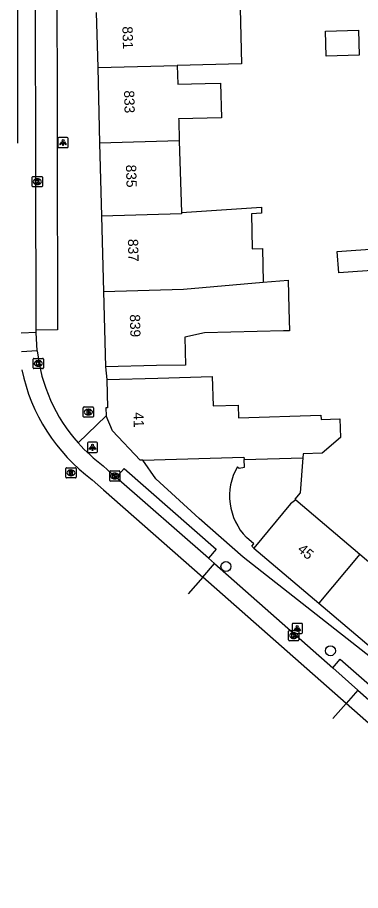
# Model space of a CAD drawing. Extents: x 162074 to 163034, y 381824 to 382557.
# Drawn here: x 162093.2 to 162126.8, y 382154 to 382239.5 of the extents above; entities that cross this region are included whole.
import ezdxf

# ---------------------------------------------------------------- set-up
doc = ezdxf.new("R2010")
doc.units = 0
for name, color, linetype in [('IMGEO_Boom', 7, 'Continuous'), ('IMGEO_Brandkraan', 7, 'Continuous'), ('IMGEO_Kolk', 7, 'Continuous'), ('IMGEO_Lichtpunt', 7, 'Continuous'), ('IMGEO_Pand', 7, 'Continuous'), ('IMGEO_Pand_nummerreeks', 7, 'Continuous'), ('IMGEO_Rijbaan_lokaal_gesloten', 7, 'Continuous'), ('IMGEO_Rijbaan_lokaal_open', 7, 'Continuous'), ('IMGEO_Rioolput', 7, 'Continuous'), ('IMGEO_Voetpad_open', 7, 'Continuous')]:
    doc.layers.add(name, color=color, linetype=linetype)

msp = doc.modelspace()

# ---------------------------------------------------------------- linework, layer by layer
at = {"layer": 'IMGEO_Boom'}
for centre in [(162113.59, 382185.761), (162123.817, 382177.516)]:
    msp.add_circle(centre, 0.489, dxfattribs=at)
at = {"layer": 'IMGEO_Brandkraan'}
for p, q in [((162099.618, 382200.458), (162099.618, 382201.31)), ((162099.693, 382201.384), (162100.545, 382201.384)), ((162100.129, 382200.604), (162100.104, 382200.604)), ((162100.106, 382201.164), (162100.131, 382201.164)), ((162100.619, 382201.31), (162100.619, 382200.458)), ((162100.545, 382200.384), (162099.693, 382200.384))]:
    msp.add_line(p, q, dxfattribs=at)
for points in [[(162099.618, 382200.458), (162099.618, 382201.31)], [(162099.693, 382201.384), (162100.545, 382201.384)], [(162099.966, 382201.084), (162099.966, 382200.684), (162100.179, 382200.684)], [(162100.197, 382201.084), (162099.966, 382201.084)], [(162100.145, 382201.003), (162100.091, 382201.003), (162100.091, 382200.927)], [(162100.091, 382200.927), (162100.144, 382200.927)], [(162100.153, 382200.851), (162100.091, 382200.851), (162100.091, 382200.77)], [(162100.091, 382200.77), (162100.153, 382200.77)], [(162100.619, 382201.31), (162100.619, 382200.458)], [(162100.545, 382200.384), (162099.693, 382200.384)]]:
    msp.add_lwpolyline(points, dxfattribs=at)
for centre, radius, start, end in [((162099.695, 382201.308), 0.0765, 91.55205, 178.44795), ((162099.695, 382201.308), 0.0765, 91.55205, 178.44795), ((162100.146, 382200.965), 0.0379, 267.82845, 90.93552), ((162100.154, 382200.81), 0.0404, 269.87594, 90.50774), ((162100.185, 382200.935), 0.251, 268.66757, 293.53466), ((162100.201, 382200.939), 0.145, 59.4692, 91.53667), ((162100.226, 382200.986), 0.0922, 285.51372, 58.15012), ((162100.231, 382200.794), 0.105, 301.31148, 78.98903), ((162100.543, 382201.308), 0.0765, 1.55205, 88.44795), ((162100.543, 382201.308), 0.0765, 1.55205, 88.44795), ((162099.695, 382200.46), 0.0765, 181.55205, 268.44795), ((162099.695, 382200.46), 0.0765, 181.55205, 268.44795), ((162100.543, 382200.46), 0.0765, 271.55205, 358.44795), ((162100.543, 382200.46), 0.0765, 271.55205, 358.44795)]:
    msp.add_arc(centre, radius, start, end, dxfattribs=at)
for centre, major_axis, ratio, start_param, end_param in [((162100.105, 382200.884), (-0.387, 0.002), 0.722429, 4.712389, 7.853982), ((162100.13, 382200.884), (-0.39, 0.002), 0.717154, 1.570796, 4.712389)]:
    msp.add_ellipse(centre, major_axis=major_axis, ratio=ratio, start_param=start_param, end_param=end_param, dxfattribs=at)
at = {"layer": 'IMGEO_Kolk'}
for p, q in [((162094.622, 382223.019), (162094.622, 382223.871)), ((162094.697, 382223.945), (162095.549, 382223.945)), ((162095.11, 382223.725), (162095.135, 382223.725)), ((162095.623, 382223.871), (162095.623, 382223.019)), ((162095.549, 382222.945), (162094.697, 382222.945)), ((162095.133, 382223.165), (162095.108, 382223.165)), ((162094.716, 382205.22), (162094.716, 382206.072)), ((162094.791, 382206.146), (162095.643, 382206.146)), ((162095.204, 382205.926), (162095.229, 382205.926)), ((162095.717, 382206.072), (162095.717, 382205.22)), ((162095.643, 382205.146), (162094.791, 382205.146)), ((162095.227, 382205.366), (162095.202, 382205.366)), ((162102.206, 382194.195), (162102.206, 382195.047)), ((162102.281, 382195.121), (162103.133, 382195.121)), ((162102.694, 382194.901), (162102.719, 382194.901)), ((162103.207, 382195.047), (162103.207, 382194.195)), ((162103.133, 382194.121), (162102.281, 382194.121)), ((162102.717, 382194.341), (162102.692, 382194.341)), ((162119.719, 382178.578), (162119.719, 382179.43)), ((162119.794, 382179.504), (162120.646, 382179.504)), ((162120.207, 382179.284), (162120.232, 382179.284)), ((162120.72, 382179.43), (162120.72, 382178.578)), ((162120.646, 382178.504), (162119.794, 382178.504)), ((162120.23, 382178.724), (162120.205, 382178.724))]:
    msp.add_line(p, q, dxfattribs=at)
for points in [[(162094.622, 382223.019), (162094.622, 382223.871)], [(162094.697, 382223.945), (162095.549, 382223.945)], [(162094.943, 382223.645), (162095.066, 382223.645), (162095.066, 382223.494), (162095.196, 382223.645), (162095.36, 382223.645), (162095.214, 382223.494), (162095.367, 382223.245), (162095.215, 382223.245), (162095.13, 382223.409), (162095.066, 382223.342), (162095.066, 382223.245), (162094.943, 382223.245), (162094.943, 382223.645)], [(162095.623, 382223.871), (162095.623, 382223.019)], [(162095.549, 382222.945), (162094.697, 382222.945)], [(162094.716, 382205.22), (162094.716, 382206.072)], [(162094.791, 382206.146), (162095.643, 382206.146)], [(162095.037, 382205.846), (162095.16, 382205.846), (162095.16, 382205.695), (162095.29, 382205.846), (162095.454, 382205.846), (162095.308, 382205.695), (162095.461, 382205.446), (162095.309, 382205.446), (162095.224, 382205.61), (162095.16, 382205.543), (162095.16, 382205.446), (162095.037, 382205.446), (162095.037, 382205.846)], [(162095.717, 382206.072), (162095.717, 382205.22)], [(162095.643, 382205.146), (162094.791, 382205.146)], [(162102.206, 382194.195), (162102.206, 382195.047)], [(162102.281, 382195.121), (162103.133, 382195.121)], [(162102.527, 382194.821), (162102.65, 382194.821), (162102.65, 382194.67), (162102.78, 382194.821), (162102.944, 382194.821), (162102.798, 382194.67), (162102.951, 382194.421), (162102.799, 382194.421), (162102.714, 382194.585), (162102.65, 382194.518), (162102.65, 382194.421), (162102.527, 382194.421), (162102.527, 382194.821)], [(162103.207, 382195.047), (162103.207, 382194.195)], [(162103.133, 382194.121), (162102.281, 382194.121)], [(162119.719, 382178.578), (162119.719, 382179.43)], [(162119.794, 382179.504), (162120.646, 382179.504)], [(162120.04, 382179.204), (162120.163, 382179.204), (162120.163, 382179.053), (162120.293, 382179.204), (162120.457, 382179.204), (162120.311, 382179.053), (162120.464, 382178.804), (162120.312, 382178.804), (162120.227, 382178.968), (162120.163, 382178.901), (162120.163, 382178.804), (162120.04, 382178.804), (162120.04, 382179.204)], [(162120.72, 382179.43), (162120.72, 382178.578)], [(162120.646, 382178.504), (162119.794, 382178.504)]]:
    msp.add_lwpolyline(points, dxfattribs=at)
for centre, start, end in [((162094.699, 382223.869), 91.55205, 178.44795), ((162094.699, 382223.869), 91.55205, 178.44795), ((162095.547, 382223.869), 1.55205, 88.44795), ((162095.547, 382223.869), 1.55205, 88.44795), ((162094.699, 382223.021), 181.55205, 268.44795), ((162094.699, 382223.021), 181.55205, 268.44795), ((162095.547, 382223.021), 271.55205, 358.44795), ((162095.547, 382223.021), 271.55205, 358.44795), ((162094.793, 382206.07), 91.55205, 178.44795), ((162094.793, 382206.07), 91.55205, 178.44795), ((162095.641, 382206.07), 1.55205, 88.44795), ((162095.641, 382206.07), 1.55205, 88.44795), ((162094.793, 382205.222), 181.55205, 268.44795), ((162094.793, 382205.222), 181.55205, 268.44795), ((162095.641, 382205.222), 271.55205, 358.44795), ((162095.641, 382205.222), 271.55205, 358.44795), ((162102.283, 382195.045), 91.55205, 178.44795), ((162102.283, 382195.045), 91.55205, 178.44795), ((162103.131, 382195.045), 1.55205, 88.44795), ((162103.131, 382195.045), 1.55205, 88.44795), ((162102.283, 382194.197), 181.55205, 268.44795), ((162102.283, 382194.197), 181.55205, 268.44795), ((162103.131, 382194.197), 271.55205, 358.44795), ((162103.131, 382194.197), 271.55205, 358.44795), ((162119.796, 382179.428), 91.55205, 178.44795), ((162119.796, 382179.428), 91.55205, 178.44795), ((162120.644, 382179.428), 1.55205, 88.44795), ((162120.644, 382179.428), 1.55205, 88.44795), ((162119.796, 382178.58), 181.55205, 268.44795), ((162119.796, 382178.58), 181.55205, 268.44795), ((162120.644, 382178.58), 271.55205, 358.44795), ((162120.644, 382178.58), 271.55205, 358.44795)]:
    msp.add_arc(centre, 0.0765, start, end, dxfattribs=at)
for centre, major_axis, ratio, start_param, end_param in [((162095.109, 382223.445), (-0.387, 0.002), 0.722429, 4.712389, 7.853982), ((162095.134, 382223.445), (-0.39, 0.002), 0.717154, 1.570796, 4.712389), ((162095.203, 382205.646), (-0.387, 0.002), 0.722429, 4.712389, 7.853982), ((162095.228, 382205.646), (-0.39, 0.002), 0.717154, 1.570796, 4.712389), ((162102.693, 382194.621), (-0.387, 0.002), 0.722429, 4.712389, 7.853982), ((162102.718, 382194.621), (-0.39, 0.002), 0.717154, 1.570796, 4.712389), ((162120.206, 382179.004), (-0.387, 0.002), 0.722429, 4.712389, 7.853982), ((162120.231, 382179.004), (-0.39, 0.002), 0.717154, 1.570796, 4.712389)]:
    msp.add_ellipse(centre, major_axis=major_axis, ratio=ratio, start_param=start_param, end_param=end_param, dxfattribs=at)
at = {"layer": 'IMGEO_Lichtpunt'}
for p, q in [((162097.144, 382227.679), (162097.144, 382226.872)), ((162097.144, 382227.679), (162097.144, 382226.872)), ((162098.046, 382227.774), (162097.238, 382227.774)), ((162098.046, 382227.774), (162097.238, 382227.774)), ((162098.14, 382226.872), (162098.14, 382227.679)), ((162098.14, 382226.872), (162098.14, 382227.679)), ((162097.238, 382226.778), (162098.046, 382226.778)), ((162097.238, 382226.778), (162098.046, 382226.778)), ((162100.025, 382197.845), (162100.025, 382197.038)), ((162100.025, 382197.845), (162100.025, 382197.038)), ((162100.927, 382197.94), (162100.119, 382197.94)), ((162100.927, 382197.94), (162100.119, 382197.94)), ((162101.021, 382197.038), (162101.021, 382197.845)), ((162101.021, 382197.038), (162101.021, 382197.845)), ((162100.119, 382196.944), (162100.927, 382196.944)), ((162100.119, 382196.944), (162100.927, 382196.944)), ((162120.071, 382180.106), (162120.071, 382179.299)), ((162120.071, 382180.106), (162120.071, 382179.299)), ((162120.973, 382180.201), (162120.165, 382180.201)), ((162120.973, 382180.201), (162120.165, 382180.201)), ((162121.067, 382179.299), (162121.067, 382180.106)), ((162121.067, 382179.299), (162121.067, 382180.106)), ((162120.165, 382179.205), (162120.973, 382179.205)), ((162120.165, 382179.205), (162120.973, 382179.205))]:
    msp.add_line(p, q, dxfattribs=at)
for points in [[(162097.518, 382227.343), (162097.557, 382227.315), (162097.369, 382227.053), (162097.331, 382227.08), (162097.518, 382227.343)], [(162097.62, 382227.295), (162097.667, 382227.295), (162097.667, 382226.973), (162097.62, 382226.973), (162097.62, 382227.295)], [(162097.73, 382227.315), (162097.768, 382227.342), (162097.955, 382227.08), (162097.916, 382227.052), (162097.73, 382227.315)], [(162100.399, 382197.509), (162100.438, 382197.481), (162100.25, 382197.219), (162100.212, 382197.246), (162100.399, 382197.509)], [(162100.501, 382197.461), (162100.548, 382197.461), (162100.548, 382197.139), (162100.501, 382197.139), (162100.501, 382197.461)], [(162100.611, 382197.481), (162100.649, 382197.508), (162100.836, 382197.246), (162100.797, 382197.218), (162100.611, 382197.481)], [(162120.445, 382179.77), (162120.484, 382179.742), (162120.296, 382179.48), (162120.258, 382179.507), (162120.445, 382179.77)], [(162120.547, 382179.722), (162120.594, 382179.722), (162120.594, 382179.4), (162120.547, 382179.4), (162120.547, 382179.722)], [(162120.657, 382179.742), (162120.695, 382179.769), (162120.882, 382179.507), (162120.843, 382179.479), (162120.657, 382179.742)]]:
    msp.add_lwpolyline(points, dxfattribs=at)
for centre in [(162097.643, 382227.477), (162100.524, 382197.643), (162120.57, 382179.904)]:
    msp.add_circle(centre, 0.0994, dxfattribs=at)
for centre, start, end in [((162097.238, 382227.679), 90, 180), ((162097.238, 382227.679), 90, 180), ((162098.046, 382227.679), 0, 90), ((162098.046, 382227.679), 0, 90), ((162097.238, 382226.872), 180, 270), ((162097.238, 382226.872), 180, 270), ((162098.046, 382226.872), 270, 0), ((162098.046, 382226.872), 270, 360), ((162100.119, 382197.845), 90, 180), ((162100.119, 382197.845), 90, 180), ((162100.927, 382197.845), 0, 90), ((162100.927, 382197.845), 0, 90), ((162100.119, 382197.038), 180, 270), ((162100.119, 382197.038), 180, 270), ((162100.927, 382197.038), 270, 0), ((162100.927, 382197.038), 270, 360), ((162120.165, 382180.106), 90, 180), ((162120.165, 382180.106), 90, 180), ((162120.973, 382180.106), 0, 90), ((162120.973, 382180.106), 0, 90), ((162120.165, 382179.299), 180, 270), ((162120.165, 382179.299), 180, 270), ((162120.973, 382179.299), 270, 0), ((162120.973, 382179.299), 270, 360)]:
    msp.add_arc(centre, 0.0946, start, end, dxfattribs=at)
at = {"layer": 'IMGEO_Pand'}
for points in [[(162100.891, 382240.002), (162101.03, 382234.622)], [(162114.674, 382240.38), (162114.982, 382240.388), (162115.121, 382234.987), (162108.82, 382234.834)], [(162126.619, 382235.824), (162123.389, 382235.74), (162123.326, 382238.193), (162126.556, 382238.277), (162126.619, 382235.824)], [(162101.03, 382234.622), (162108.82, 382234.834)], [(162108.82, 382234.834), (162108.873, 382232.978), (162111.548, 382233.054), (162113.051, 382233.097), (162113.148, 382229.701), (162108.958, 382229.582), (162108.961, 382229.475), (162109.019, 382227.44)], [(162101.03, 382234.622), (162101.221, 382227.228)], [(162109.019, 382227.44), (162101.221, 382227.228)], [(162101.221, 382227.228), (162101.406, 382220.07)], [(162109.019, 382227.44), (162109.22, 382220.433)], [(162109.22, 382220.433), (162109.224, 382220.283), (162101.406, 382220.07)], [(162109.22, 382220.433), (162117.054, 382220.951), (162117.069, 382220.362), (162116.079, 382220.309), (162116.159, 382216.882), (162117.159, 382216.908), (162117.245, 382213.599)], [(162101.406, 382220.07), (162101.597, 382212.694)], [(162128.77, 382214.806), (162124.636, 382214.51), (162124.487, 382216.597), (162128.621, 382216.892), (162128.77, 382214.806)], [(162101.597, 382212.694), (162109.441, 382212.907), (162117.245, 382213.599)], [(162117.245, 382213.599), (162119.68, 382213.815), (162119.753, 382211.001), (162119.809, 382208.856), (162119.208, 382208.841), (162111.491, 382208.642), (162109.564, 382208.226), (162109.636, 382205.482), (162106.786, 382205.446), (162101.788, 382205.303)], [(162101.597, 382212.694), (162101.788, 382205.303)], [(162101.912, 382204.071), (162101.99, 382201.313), (162101.832, 382201.309), (162101.855, 382200.535)], [(162101.912, 382204.071), (162106.91, 382204.214), (162112.238, 382204.367), (162112.32, 382201.493), (162114.769, 382201.573), (162114.81, 382200.334), (162122.886, 382200.599), (162122.9, 382200.172), (162124.742, 382200.233), (162124.802, 382198.405), (162123.009, 382196.852), (162121.156, 382196.796), (162121.126, 382196.404)], [(162105.452, 382196.17), (162105.192, 382196.162), (162102.489, 382199.064), (162101.855, 382200.535)], [(162105.452, 382196.17), (162115.351, 382196.472), (162115.361, 382196.228)], [(162115.361, 382196.228), (162121.126, 382196.404)], [(162121.126, 382196.404), (162120.867, 382192.984), (162120.336, 382192.358), (162120.417, 382192.289)], [(162114.707, 382195.536), (162114.894, 382195.385), (162115.389, 382195.506), (162115.361, 382196.228)], [(162120.417, 382192.289), (162119.922, 382191.893), (162116.33, 382187.574)], [(162120.417, 382192.289), (162126.683, 382186.968)], [(162116.33, 382187.574), (162116.118, 382187.754), (162116.308, 382187.99), (162115.612, 382188.605)], [(162116.33, 382187.574), (162122.692, 382182.171)], [(162126.683, 382186.968), (162122.692, 382182.171)], [(162126.683, 382186.968), (162128.881, 382185.102), (162132.693, 382181.866)], [(162122.692, 382182.171), (162128.654, 382177.108)]]:
    msp.add_lwpolyline(points, dxfattribs=at)
msp.add_arc((162119.709, 382192.665), 5.768, 150.14404, 224.73433, dxfattribs=at)
at = {"layer": 'IMGEO_Rijbaan_lokaal_gesloten'}
for points in [[(162093.226, 382227.227), (162093.177, 382264.048), (162094.884, 382264.048)], [(162095.001, 382208.911), (162094.896, 382256.77), (162094.884, 382264.048)], [(162095.014, 382208.683), (162093.544, 382208.615)], [(162095.014, 382208.683), (162095.001, 382208.911)], [(162095.114, 382206.885), (162093.575, 382206.795)], [(162102.844, 382194.469), (162102.427, 382194.84), (162101.573, 382195.633)], [(162100.495, 382194.267), (162101.615, 382193.273), (162111.312, 382184.731)], [(162111.891, 382186.581), (162102.844, 382194.469)], [(162111.312, 382184.731), (162112.473, 382186.067)], [(162112.473, 382186.067), (162111.891, 382186.581)], [(162112.473, 382186.067), (162124.041, 382175.842)], [(162125.354, 382172.361), (162111.312, 382184.731)], [(162124.041, 382175.842), (162126.507, 382173.673)], [(162126.507, 382173.673), (162125.354, 382172.361)], [(162126.507, 382173.673), (162132.408, 382168.485)], [(162197.645, 382110.646), (162179.272, 382124.864), (162125.354, 382172.361)]]:
    msp.add_lwpolyline(points, dxfattribs=at)
for centre, radius, start, end in [((162111.188, 382208.632), 16.169, 186.20126, 221.72725), ((162111.15, 382208.68), 17.924, 191.81777, 233.52627), ((162111.195, 382208.642), 16.181, 221.73864, 233.51193)]:
    msp.add_arc(centre, radius, start, end, dxfattribs=at)
at = {"layer": 'IMGEO_Rijbaan_lokaal_open'}
for points in [[(162095.114, 382206.885), (162095.014, 382208.683)], [(162111.312, 382184.731), (162109.883, 382183.088)], [(162125.354, 382172.361), (162124.046, 382170.871)]]:
    msp.add_lwpolyline(points, dxfattribs=at)
at = {"layer": 'IMGEO_Rioolput'}
for p, q in [((162097.991, 382195.44), (162098.843, 382195.44)), ((162097.916, 382194.514), (162097.916, 382195.366)), ((162098.427, 382194.66), (162098.402, 382194.66)), ((162098.404, 382195.22), (162098.429, 382195.22)), ((162098.917, 382195.366), (162098.917, 382194.514)), ((162098.843, 382194.44), (162097.991, 382194.44))]:
    msp.add_line(p, q, dxfattribs=at)
for points in [[(162097.991, 382195.44), (162098.843, 382195.44)], [(162097.916, 382194.514), (162097.916, 382195.366)], [(162098.505, 382195.138), (162098.253, 382195.14), (162098.253, 382194.74)], [(162098.253, 382194.74), (162098.377, 382194.74), (162098.377, 382194.902), (162098.388, 382194.902)], [(162098.431, 382195.059), (162098.377, 382195.059), (162098.377, 382194.978)], [(162098.377, 382194.978), (162098.429, 382194.978)], [(162098.435, 382194.873), (162098.506, 382194.74), (162098.646, 382194.74), (162098.581, 382194.866)], [(162098.917, 382195.366), (162098.917, 382194.514)], [(162098.843, 382194.44), (162097.991, 382194.44)]]:
    msp.add_lwpolyline(points, dxfattribs=at)
for centre, radius, start, end in [((162097.993, 382195.364), 0.0765, 91.55205, 178.44795), ((162097.993, 382195.364), 0.0765, 91.55205, 178.44795), ((162098.841, 382195.364), 0.0765, 1.55205, 88.44795), ((162098.841, 382195.364), 0.0765, 1.55205, 88.44795), ((162098.387, 382194.849), 0.0533, 26.02933, 88.69889), ((162098.413, 382195.167), 0.19, 274.7715, 282.96867), ((162098.437, 382194.963), 0.0964, 77.00612, 93.18647), ((162098.451, 382195.02), 0.0378, 276.66336, 79.67722), ((162098.504, 382195.028), 0.109, 350.36119, 89.41601), ((162098.502, 382195.028), 0.112, 277.58423, 350.98172), ((162098.486, 382194.813), 0.108, 29.51342, 73.79051), ((162097.993, 382194.516), 0.0765, 181.55205, 268.44795), ((162097.993, 382194.516), 0.0765, 181.55205, 268.44795), ((162098.841, 382194.516), 0.0765, 271.55205, 358.44795), ((162098.841, 382194.516), 0.0765, 271.55205, 358.44795)]:
    msp.add_arc(centre, radius, start, end, dxfattribs=at)
for centre, major_axis, ratio, start_param, end_param in [((162098.403, 382194.94), (-0.387, 0.002), 0.722429, 4.712389, 7.853982), ((162098.428, 382194.94), (-0.39, 0.002), 0.717154, 1.570796, 4.712389)]:
    msp.add_ellipse(centre, major_axis=major_axis, ratio=ratio, start_param=start_param, end_param=end_param, dxfattribs=at)
at = {"layer": 'IMGEO_Voetpad_open'}
for points in [[(162097.038, 382245.779), (162097.085, 382208.93), (162095.001, 382208.911)], [(162101.788, 382205.303), (162101.912, 382204.071)], [(162101.855, 382200.535), (162099.121, 382197.87)], [(162128.205, 382176.536), (162115.288, 382186.678), (162110.979, 382190.462), (162106.723, 382194.356), (162105.452, 382196.17)], [(162102.844, 382194.469), (162103.636, 382195.347), (162112.645, 382187.461), (162111.891, 382186.581)], [(162124.041, 382175.842), (162124.776, 382176.701), (162133.164, 382169.342), (162132.408, 382168.485)]]:
    msp.add_lwpolyline(points, dxfattribs=at)

# ---------------------------------------------------------------- texts
at = {"layer": 'IMGEO_Pand_nummerreeks'}
for s, rotation, p in [('831', 271.48023, (162103.448, 382238.642)), ('833', 271.47802, (162103.61, 382232.368)), ('835', 271.47802, (162103.798, 382225.092)), ('837', 271.47802, (162103.986, 382217.825)), ('839', 271.47802, (162104.177, 382210.442)), ('41', 271.62126, (162104.524, 382200.855)), ('45', 319.66094, (162120.512, 382187.328))]:
    msp.add_text(s, height=1, rotation=rotation, dxfattribs=at).set_placement(p)

doc.saveas('drawing.dxf')
